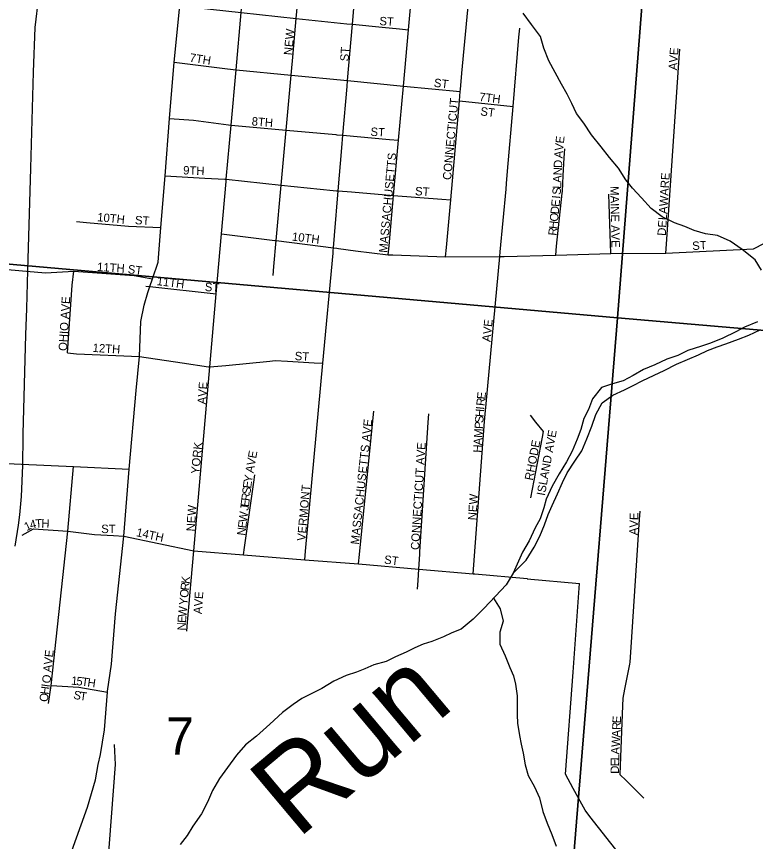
# Model space of a CAD drawing. Extents: x 1715311 to 2083412, y 146837 to 553079.
# Drawn here: x 1958019 to 1962396, y 402560 to 407448 of the extents above; entities that cross this region are included whole.
import ezdxf

# ---------------------------------------------------------------- set-up
doc = ezdxf.new("R2010")
doc.units = 0
for name, color, linetype in [('GM_X_City_Street', 7, 'Continuous'), ('GM_X_City_Street_Text', 7, 'Continuous'), ('GM_X_Minor_River', 7, 'Continuous'), ('GM_X_Minor_River_Text', 7, 'Continuous'), ('GM_X_Rail_Line', 7, 'Continuous'), ('GM_X_Section', 7, 'Continuous'), ('GM_X_Section_Text', 7, 'Continuous'), ('GM_X_State_Route', 7, 'Continuous')]:
    doc.layers.add(name, color=color, linetype=linetype)

msp = doc.modelspace()

# ---------------------------------------------------------------- linework, layer by layer
at = {"layer": 'GM_X_City_Street'}
for points in [[(1959657.4, 407227.6), (1959657.7, 407231.3), (1959676.3, 407436.6), (1959700.7, 407705.5), (1959704.8, 407751.4), (1959706.3, 407770.3), (1959709.6, 407810.7), (1959734, 408110.2), (1959759.5, 408423.4), (1959786, 408749.2), (1959812.6, 409076.1), (1959813, 409083.9), (1959815.4, 409111.4), (1959821.7, 409181.4), (1959844.7, 409440.9), (1959868.5, 409708.4), (1959873.1, 409761.1)], [(1959260.6, 406470.6), (1959261.7, 406483.5), (1959290.6, 406804.3), (1959320.1, 407132.6), (1959350.6, 407471.4), (1959380.2, 407800.5), (1959400.5, 408025.5), (1959439.2, 408455.2), (1959468.4, 408779.7), (1959502.2, 409156.4), (1959521.4, 409467.5)], [(1960221.1, 406036.2), (1960225.8, 406088.3), (1960252.6, 406388.1), (1960281.8, 406714.2), (1960310.6, 407035.5), (1960340.5, 407368.8), (1960365.9, 407653), (1960370.1, 407703.4), (1960370.7, 407708.8), (1960375.6, 407757), (1960404.3, 408037.9), (1960436.9, 408356.4), (1960466.2, 408642.5), (1960470.3, 408683.4), (1960474.4, 408746.8), (1960492.6, 409031.7), (1960511.1, 409321.6), (1960514.4, 409374.4)], [(1959977.2, 407032.7), (1959980.1, 407067.9), (1960008.3, 407401.4), (1960034.1, 407707.4), (1960035.4, 407727.4), (1960036.5, 407739.7), (1960042.8, 407811.2), (1960065.8, 408074.4), (1960093.5, 408390.3), (1960120.1, 408693.9), (1960120.2, 408694.6)], [(1960560.5, 406024.3), (1960565.3, 406078.6), (1960590.5, 406361.1), (1960642.8, 406948.2), (1960647.6, 407002.5), (1960648.7, 407016.1), (1960657.6, 407111.1), (1960710.6, 407677.2), (1960713.5, 407708.7), (1960713.6, 407709.8)], [(1958831, 407515.9), (1958986.8, 407510.3), (1959350.6, 407471.4), (1959676.3, 407436.6), (1959976, 407404.5), (1959976, 407404.5)], [(1959976, 407404.5), (1960008.3, 407401.4), (1960184.2, 407384.3), (1960184.3, 407384.2)], [(1960184.3, 407384.2), (1960288.3, 407374.2), (1960340.5, 407368.8)], [(1960883.9, 406054.1), (1960918.2, 406424.6), (1960921.2, 406459.1), (1960927.2, 406530.4), (1960959.9, 406914), (1960994.9, 407325.2), (1960999.4, 407378.7)], [(1959538.5, 405914.1), (1959543.3, 405966.8), (1959557.1, 406119.7), (1959587, 406449.4), (1959616.4, 406774.7), (1959645.9, 407100.6), (1959657.4, 407227.6)], [(1961865, 406046.3), (1961868.6, 406098.8), (1961943.8, 407201.9), (1961947.2, 407254.5)], [(1958952.4, 407178), (1959253.3, 407139.1), (1959269.4, 407137.5)], [(1959269.4, 407137.5), (1959320.1, 407132.6), (1959645.9, 407100.6), (1959980.1, 407067.9), (1960310.6, 407035.5), (1960647.6, 407002.5)], [(1959946.5, 406669.1), (1959952.8, 406744.2), (1959977.1, 407032.3), (1959977.2, 407032.7)], [(1960642.8, 406948.2), (1960959.9, 406914)], [(1958925.2, 406842.8), (1959067.7, 406834.5), (1959275.1, 406805.7), (1959290.6, 406804.3)], [(1959290.6, 406804.3), (1959616.4, 406774.7), (1959911, 406748), (1959916.7, 406747.5)], [(1959916.7, 406747.5), (1959952.8, 406744.2), (1960228.9, 406719.1), (1960281.8, 406714.2)], [(1959894.1, 406045.8), (1959895.2, 406060.4), (1959896.6, 406076.8), (1959902.7, 406149.3), (1959925, 406414.2), (1959946.5, 406668.7), (1959946.5, 406669.1)], [(1961212.7, 406034.4), (1961218.1, 406086.7), (1961250.8, 406400.7), (1961251.9, 406411), (1961257.1, 406505.7), (1961263, 406610.8), (1961265.9, 406663.4)], [(1958899.1, 406504.6), (1959135.4, 406489), (1959253.1, 406484.4), (1959261.7, 406483.5)], [(1959261.7, 406483.5), (1959587, 406449.4), (1959895.3, 406417.1), (1959915.2, 406415), (1959925, 406414.2), (1960002.5, 406408), (1960252.6, 406388.1), (1960538.9, 406365.2), (1960590.5, 406361.1)], [(1959233.6, 406160.6), (1959260.6, 406470.6), (1959260.6, 406470.6)], [(1961538.4, 406044.3), (1961536.4, 406102.7), (1961528.4, 406336.5), (1961526.4, 406394.9)], [(1960230.4, 406035.8), (1960247.7, 406035.2), (1960560.5, 406024.3), (1960881.2, 406025), (1960908.2, 406025), (1961212.7, 406034.4), (1961538.4, 406044.3), (1961865, 406046.3), (1962384.2, 406071.4), (1962912.8, 406343.8)], [(1958374.2, 406232.7), (1958433.9, 406227.4), (1958682.2, 406206), (1958873.1, 406198.3)], [(1959069, 404281), (1959164.5, 405371.4), (1959202.4, 405804.6), (1959233.6, 406160.6)], [(1959233.6, 406160.6), (1959548.5, 406120.7), (1959557.1, 406119.7), (1959819.6, 406086.5), (1959896.6, 406076.8), (1959915.6, 406074.4)], [(1959726.9, 404229), (1959731.6, 404280.9), (1959834, 405393), (1959894.1, 406045.8), (1959894.1, 406045.8)], [(1959915.6, 406074.4), (1959926, 406073.1), (1960027.2, 406060.3), (1960221.1, 406036.2), (1960230.4, 406035.8)], [(1960723.3, 404146.3), (1960727.3, 404199.3), (1960791.6, 405047.7), (1960795, 405092.6), (1960800.6, 405153.7), (1960881.2, 406025), (1960883.9, 406053.9), (1960883.9, 406054.1)], [(1957349.7, 405997.5), (1957714.9, 405970.3), (1958191.3, 405928.3), (1958358, 405939.4), (1958716.1, 405912.8), (1958824.4, 405893.2)], [(1958322.1, 405455.3), (1958325.9, 405512.7), (1958348.4, 405856.8), (1958358, 405939.4)], [(1958786.1, 405849.5), (1958808.3, 405847.2), (1959202.4, 405804.6)], [(1958322.1, 405455.3), (1958374.2, 405450.1), (1958746.9, 405433.1), (1958999.8, 405395.2)], [(1958999.8, 405395.2), (1959155.7, 405371.8), (1959164.5, 405371.4), (1959259.9, 405380.8), (1959520.5, 405406.3), (1959550.5, 405409.2), (1959624.9, 405405), (1959781.7, 405396), (1959834, 405393)], [(1960043.8, 404204.2), (1960049.6, 404260.8), (1960129.9, 405052), (1960135.7, 405108.6)], [(1960408.3, 404276), (1960457.1, 405042.7), (1960460.3, 405094.6)], [(1961065.5, 404595.7), (1961075.2, 404647.2), (1961133.5, 404956.1), (1961139.6, 404988.4), (1961095.6, 405045.2), (1961063.5, 405086.6)], [(1958225.3, 403484.6), (1958322.7, 404398.3), (1958357.4, 404780.9)], [(1959363.9, 404258.9), (1959369.9, 404301.9), (1959424.3, 404688.9), (1959430.3, 404732)], [(1961610.7, 403362.9), (1961612.6, 403409.5), (1961622.6, 403462.7), (1961650.7, 403611.4), (1961652.7, 403621.9), (1961658.7, 403711.9), (1961709.4, 404466.9), (1961712.7, 404517.5)], [(1958053.6, 404375.4), (1958120.5, 404411.8), (1958322.7, 404398.3), (1958481.2, 404379.7), (1958593.7, 404373.2)], [(1958593.7, 404373.2), (1958654.8, 404369.6)], [(1958654.8, 404369.6), (1959069, 404281), (1959363.9, 404258.9), (1959726.9, 404229), (1960043.8, 404204.2), (1960401.8, 404173.7), (1960723.3, 404146.3), (1960731.3, 404145.5)], [(1959027.5, 403806.3), (1959032.1, 403858.6), (1959069, 404281)], [(1960394.2, 404054.7), (1960397.5, 404106.7), (1960401.8, 404173.7), (1960407.4, 404262.7), (1960408.3, 404276)], [(1960731.3, 404145.5), (1960733.6, 404145.3), (1961042.7, 404117.1)], [(1961042.7, 404117.1), (1961043.8, 404117), (1961354.1, 404088.8)], [(1961591, 402485.5), (1961414.5, 402708.9), (1961386.7, 402744.9), (1961316.5, 402873.4), (1961270.2, 402958.2), (1961315.1, 403563.8), (1961354.1, 404088.8)], [(1958209.6, 403377.6), (1958225.3, 403484.3), (1958225.3, 403484.6)], [(1958225.3, 403484.3), (1958387.4, 403474.4), (1958558.1, 403444.5)], [(1961734.8, 402816.4), (1961698.9, 402851.9), (1961627, 402922.7), (1961594.5, 402954.7), (1961596.7, 403009.9), (1961610.7, 403362.8), (1961610.7, 403362.9)], [(1958101.1, 397992.3), (1958116, 398040.8), (1958177.5, 398578), (1958372.7, 400570.9), (1958479.9, 401588.7), (1958558.6, 402392.3), (1958605.7, 403015.4), (1958598.6, 403135.4)]]:
    msp.add_lwpolyline(points, dxfattribs=at)
at = {"layer": 'GM_X_Minor_River'}
for points in [[(1962432, 405945.1), (1962394.2, 406005.3), (1962316.5, 406067.6), (1962246.7, 406115.9), (1962170.9, 406150.2), (1962099, 406160.5), (1962033.1, 406180.7), (1961977.2, 406202.9), (1961915.4, 406225.2), (1961843.6, 406261.5), (1961777.8, 406309.7), (1961720.1, 406374), (1961668.3, 406430.2), (1961628.5, 406480.4), (1961584.8, 406548.7), (1961531, 406612.9), (1961481.3, 406675.2), (1961423.6, 406747.4), (1961379.9, 406815.7), (1961336.1, 406873.9), (1961308.3, 406932), (1961280.5, 406988.2), (1961246.8, 407046.4), (1961209, 407116.6), (1961171.3, 407184.8), (1961141.6, 407261), (1961121.9, 407329.1), (1961070.1, 407399.4), (1961020.4, 407467.6)], [(1962406.9, 405638.8), (1962330.9, 405607), (1962278.8, 405579.2), (1962202.8, 405541.4), (1962128.7, 405511.6), (1962076.7, 405493.8), (1961994.7, 405468), (1961936.7, 405440.2), (1961870.6, 405418.4), (1961800.6, 405384.6), (1961732.6, 405356.8), (1961670.5, 405320.9), (1961612.4, 405289.1), (1961548.4, 405271.3), (1961484.4, 405249.5), (1961430.2, 405181.6), (1961406, 405119.6), (1961379.9, 405065.6), (1961361.7, 405001.6), (1961339.5, 404943.6), (1961309.3, 404871.6), (1961277.1, 404809.6), (1961232.9, 404737.7)], [(1961192.3, 404549.6), (1961222.5, 404619.6), (1961252.7, 404687.6), (1961280.8, 404743.6), (1961325, 404813.5), (1961367.2, 404875.4), (1961397.4, 404945.4), (1961425.7, 405021.4), (1961449.9, 405089.4), (1961488.1, 405159.3), (1961550.2, 405205.2), (1961620.2, 405235), (1961672.3, 405260.8), (1961724.3, 405288.7), (1961796.4, 405322.5), (1961854.4, 405350.3), (1961928.5, 405388.1), (1961992.5, 405416), (1962058.6, 405443.8), (1962110.6, 405469.6), (1962168.6, 405491.5), (1962220.7, 405509.3), (1962294.7, 405535.1), (1962356.7, 405558.9), (1962422.7, 405590.7)], [(1961232.9, 404737.7), (1961190.7, 404665.8), (1961156.4, 404587.8), (1961142.3, 404535.8), (1961120, 404471.8), (1961091.9, 404417.8), (1961055.7, 404341.8), (1961015.5, 404273.9), (1960961.1, 404149.9)], [(1960961.1, 404149.9), (1961037.3, 404225.8), (1961085.5, 404303.7), (1961117.7, 404369.7), (1961145.9, 404435.6), (1961168.1, 404497.6), (1961192.3, 404549.6)], [(1960961.1, 404149.9), (1960918.9, 404080), (1960856.7, 404014.1), (1960786.5, 403940.3), (1960724.4, 403876.4), (1960652.2, 403818.6), (1960598.2, 403796.8), (1960548.2, 403772.9), (1960478.1, 403745.1), (1960428.1, 403729.2), (1960378.1, 403707.4), (1960326, 403681.5), (1960264, 403653.7), (1960208, 403625.9), (1960135.9, 403606.1), (1960081.9, 403582.2), (1960031.9, 403562.4), (1959971.9, 403542.5), (1959897.8, 403508.8), (1959827.7, 403467), (1959775.7, 403441.1), (1959709.6, 403407.3), (1959657.6, 403371.4), (1959595.4, 403323.6), (1959519.3, 403255.7), (1959441.1, 403183.9), (1959375, 403132.1), (1959322.8, 403072.2), (1959268.6, 402998.3), (1959222.4, 402932.4), (1959180.2, 402862.4), (1959150, 402792.4), (1959115.8, 402724.5), (1959063.6, 402650.6), (1959029.4, 402594.6), (1958989.3, 402542.7)], [(1960844.6, 404001.3), (1960884.4, 403938), (1960902.2, 403865.8), (1960882, 403799.8), (1960881.7, 403729.7), (1960913.5, 403659.5), (1960941.2, 403591.3), (1960963, 403541.2), (1960974.8, 403491.1), (1960984.6, 403423), (1960984.2, 403310.9), (1960986, 403260.8), (1960997.8, 403188.7), (1961007.6, 403136.6), (1961019.4, 403082.5), (1961031.1, 403014.4), (1961048.9, 402950.2), (1961086.6, 402884), (1961116.4, 402817.8), (1961136.1, 402737.7), (1961161.8, 402667.5), (1961189.6, 402601.3), (1961215.3, 402531.2)]]:
    msp.add_lwpolyline(points, dxfattribs=at)
at = {"layer": 'GM_X_Rail_Line'}
for points in [[(1958086.7, 405943.8), (1958103.1, 406549), (1958119, 407118.6), (1958130.7, 407381.7), (1958150.9, 407566.3), (1958177.4, 407749.8), (1958200.7, 407895.1)], [(1958079.7, 405717.1), (1958086.7, 405943.8)], [(1958059.2, 404975.5), (1958075, 405562.5), (1958079.7, 405717.1)], [(1958058.8, 404960.5), (1958059.2, 404975.5)], [(1958055.7, 404788.2), (1958058.8, 404960.5)], [(1958030.9, 404433.5), (1958038.5, 404495.8), (1958049.6, 404604.1), (1958055.7, 404788.2)], [(1958010.8, 404309.8), (1958030.9, 404433.5)]]:
    msp.add_lwpolyline(points, dxfattribs=at)
at = {"layer": 'GM_X_Section'}
for points in [[(1956558.8, 411398.6), (1961989.3, 410918.9), (1961578.7, 405662.9), (1956096.2, 406146.5), (1956316.1, 408956.7)], [(1961989.3, 410918.9), (1962501.3, 410874.5), (1967437.8, 410443.1), (1967021.2, 405193.4), (1961578.7, 405662.9)], [(1956096.2, 406146.5), (1961578.7, 405662.9), (1961147.2, 400370.5), (1955626.7, 400858.1), (1955906.6, 403678.3)], [(1967021.2, 405193.4), (1966613.7, 399910.9), (1961147.2, 400370.5), (1961578.7, 405662.9)]]:
    msp.add_lwpolyline(points, close=True, dxfattribs=at)
at = {"layer": 'GM_X_State_Route'}
for points in [[(1958728.6, 405232.2), (1958746.9, 405433.1), (1958756.5, 405640.8), (1958775.7, 405738.2), (1958796.2, 405812.5), (1958808.3, 405847.2), (1958824.4, 405893.2), (1958857.7, 405993.2), (1958873.1, 406198.3), (1958899.1, 406504.6), (1958925.2, 406842.8), (1958952.4, 407178), (1958986.8, 407510.3), (1959043.3, 408066.3), (1959084.2, 408523.9), (1959085.3, 408536.2)], [(1952125, 406641.9), (1953057.4, 406623), (1953164.8, 406615.1), (1953239, 406604), (1953490.2, 406542.4), (1953951.7, 406391.1), (1954482.5, 406220.4), (1954813.3, 406098.1), (1954892.4, 406041.6), (1956025.5, 405214.8), (1956239.5, 405058.9), (1956378.5, 404953.1), (1956487.8, 404909.9), (1956641, 404887.1), (1957258.7, 404845.8), (1957646.2, 404820.6), (1957871.7, 404803.4), (1958357.4, 404780.9), (1958686.1, 404765.8)], [(1958686.1, 404765.8), (1958728.6, 405232.2)], [(1958558.9, 403450.5), (1958582.2, 403610.9), (1958606.4, 403908.3), (1958654.8, 404369.6), (1958686.1, 404765.8)], [(1958337.4, 402475.9), (1958438.9, 402763.7), (1958486.2, 402925.1), (1958503.7, 403016.3), (1958516.8, 403074.6), (1958539.6, 403221.1), (1958558.1, 403444.5), (1958558.9, 403450.5)]]:
    msp.add_lwpolyline(points, dxfattribs=at)

# ---------------------------------------------------------------- texts
at = {"layer": 'GM_X_City_Street_Text'}
for s, rotation, p in [('ST', 356.4262, (1960167.2, 407396.7)), ('NEW', 84.6473, (1959651.2, 407216.6)), ('ST', 86.4262, (1959985.6, 407181.1)), ('7TH', 350.9053, (1959041.7, 407181)), ('AVE', 86.044, (1961930.4, 407128.2)), ('ST', 352.8783, (1960488.9, 407031.5)), ('7TH', 353.1603, (1960757.3, 406947.9)), ('CONNECTICUT', 84.7535, (1960592.8, 406477.4)), ('ST', 352.88, (1960764.3, 406862.5)), ('8TH', 355.4195, (1959410.5, 406802.7)), ('ST', 356.4254, (1960114.4, 406741.1)), ('E', 84.2812, (1961260.8, 406693.6)), ('V', 84.3307, (1961256.4, 406649.8)), ('MASSACHUSETTS', 84.7178, (1960214.4, 406046.2)), ('A', 85.1202, (1961252.7, 406606.1)), ('D', 87.4933, (1961250, 406549.5)), ('9TH', 357.7108, (1959005.4, 406512.4)), ('N', 87.4639, (1961248.1, 406505.6)), ('A', 87.4933, (1961246.2, 406461.6)), ('DELAWARE', 86.3316, (1961864.4, 406147.1)), ('ST', 356.4262, (1960378.4, 406389.1)), ('S', 85.632, (1961241.7, 406389.6)), ('L', 87.2782, (1961244.5, 406426.2)), ('MAINE AVE', 271.147, (1961535.6, 406441.7)), ('I', 84.3377, (1961239.5, 406366.5)), ('E', 84.3084, (1961234.6, 406318.3)), ('D', 84.309, (1961230.3, 406274.5)), ('10TH', 354.6467, (1958495.5, 406235.1)), ('ST', 356.4118, (1958719.6, 406217.5)), ('O', 84.309, (1961225.9, 406230.7)), ('R', 84.3087, (1961217.6, 406147.5)), ('H', 84.309, (1961221.5, 406186.9)), ('10TH', 352.8792, (1959648.5, 406120.7)), ('ST', 3.5874, (1962022.8, 406063.5)), ('11TH', 356.4254, (1958495.2, 405940.3)), ('ST', 352.8816, (1958675.8, 405927.1)), ('11TH', 352.8725, (1958847.7, 405856.7)), ('ST', 356.4118, (1959133.2, 405821.5)), ('OHIO AVE', 86.5821, (1958318, 405465.1)), ('AVE', 84.0895, (1960826, 405518.3)), ('12TH', 356.4186, (1958468.8, 405460.7)), ('ST', 356.4254, (1959665.6, 405412.3)), ('AVE', 86.0569, (1959140.8, 405148.4)), ('E', 83.9795, (1960795.5, 405177.6)), ('R', 83.9897, (1960791.3, 405138.2)), ('H', 85.142, (1960785.4, 405072.8)), ('I', 84.1328, (1960789.1, 405116.4)), ('S', 86.6656, (1960783.4, 405038)), ('MASSACHUSETTS AVE', 83.9118, (1960047.2, 404317.2)), ('P', 86.6694, (1960781.3, 405002.8)), ('M', 86.6827, (1960778.3, 404950.1)), ('ISLAND AVE', 79.6355, (1961148.3, 404605.9)), ('YORK', 84.1724, (1959101.2, 404735.1)), ('CONNECTICUT AVE', 86.4787, (1960403.6, 404285.9)), ('A', 86.6824, (1960775.7, 404906.2)), ('RHODE', 79.1612, (1961076.9, 404696.3)), ('E', 79.6932, (1959438.2, 404826.8)), ('H', 86.6759, (1960773.2, 404862.3)), ('V', 79.694, (1959430.4, 404783.5)), ('A', 79.6932, (1959422.5, 404740.2)), ('Y', 80.5808, (1959413, 404684)), ('E', 82.631, (1959408.6, 404649.5)), ('VERMONT', 85.0298, (1959730.4, 404339)), ('R', 82.9732, (1959399.4, 404575.4)), ('S', 82.9597, (1959404.3, 404614.7)), ('E', 82.9597, (1959395.1, 404540.4)), ('NEW', 86.4258, (1960742.4, 404461.9)), ('NEW', 86.4258, (1959074.8, 404395.9)), ('J', 82.9853, (1959392.4, 404518.6)), ('W', 82.9592, (1959383.7, 404448.7)), ('E', 89.3679, (1961701.1, 404463.7)), ('1', 26.2626, (1958079.3, 404398.3)), ('4', 14.7624, (1958104.4, 404411)), ('T', 3.2622, (1958131.5, 404418.4)), ('H', 357.5121, (1958165.4, 404420.4)), ('ST', 0, (1958521, 404387.2)), ('E', 82.9597, (1959379.4, 404413.8)), ('V', 87.5834, (1961699.2, 404418)), ('14TH', 347.6615, (1958725.4, 404369.4)), ('N', 82.9671, (1959374, 404370.1)), ('A', 87.3329, (1961697.2, 404373.8)), ('ST', 352.8666, (1960194.1, 404206.7)), ('R', 84.5528, (1959039.8, 404045.7)), ('K', 84.5638, (1959043.5, 404085.2)), ('O', 84.5638, (1959035.6, 404001.9)), ('AVE', 86.0574, (1959116.6, 403906.1)), ('Y', 84.5413, (1959031.4, 403958.1)), ('W', 84.629, (1959024.8, 403888)), ('E', 86.1441, (1959022.5, 403853.3)), ('N', 89.3224, (1959022, 403810)), ('AVE', 83.8801, (1958225.6, 403560.4)), ('O', 80.7569, (1958218.2, 403493.2)), ('1', 354.6529, (1958341.4, 403489.5)), ('5', 353.4908, (1958371.8, 403486.7)), ('T', 352.1327, (1958402.1, 403483.2)), ('H', 351.8637, (1958436.9, 403478.4)), ('H', 82.4819, (1958209.4, 403428.2)), ('I', 81.6659, (1958215.1, 403471.6)), ('S', 347.0771, (1958352.8, 403407.1)), ('O', 82.5469, (1958203.7, 403384.6)), ('T', 352.0277, (1958391.7, 403398.4)), ('R', 87.4735, (1961596.4, 403219.8)), ('E', 87.4582, (1961598.2, 403259.3)), ('A', 87.4933, (1961594.5, 403175.8)), ('W', 87.4813, (1961592, 403118.7)), ('A', 87.4639, (1961590, 403074.7)), ('L', 87.5128, (1961588.5, 403039.6)), ('E', 88.1964, (1961587.4, 403004.5)), ('D', 89.6721, (1961587.2, 402960.9))]:
    msp.add_text(s, height=50, rotation=rotation, dxfattribs=at).set_placement(p)
at = {"layer": 'GM_X_Minor_River_Text'}
msp.add_text('Run', height=500.01, rotation=40.0032, dxfattribs=at).set_placement((1959682.3, 402569.5))
at = {"layer": 'GM_X_Section_Text'}
msp.add_text('7', height=221, rotation=0, dxfattribs=at).set_placement((1958906, 403074))

doc.saveas('drawing.dxf')
